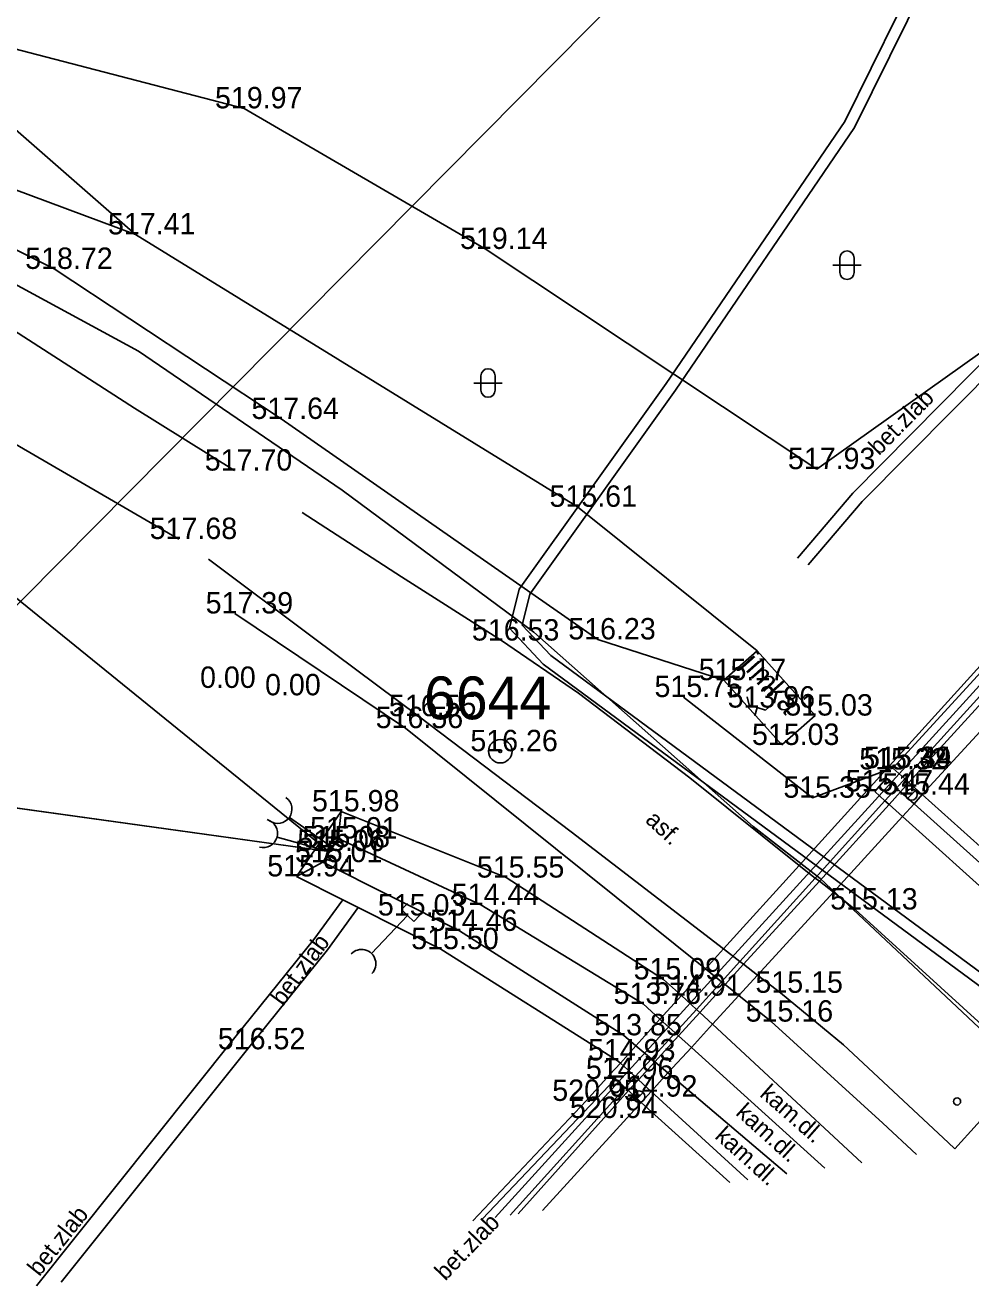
# Model space of a CAD drawing. Extents: x -669393 to -668650, y -1126925 to -1126294.
# Drawn here: x -668824.07 to -668790.91, y -1126881.97 to -1126837.78 of the extents above; entities that cross this region are included whole.
import ezdxf

# ---------------------------------------------------------------- set-up
doc = ezdxf.new("R2010")
doc.units = 0
for name, color, linetype in [('G_Bod_tecka', 7, 'Continuous'), ('G_Bod_vyska', 7, 'Continuous'), ('G_Bodove_pole', 7, 'Continuous'), ('G_Breh_Teren', 7, 'Continuous'), ('G_Budovy-znacky', 7, 'Continuous'), ('G_Budovy_Objekty', 7, 'Continuous'), ('G_Cesty_Schody', 7, 'Continuous'), ('G_Plochy_zpevnene', 7, 'Continuous'), ('G_Popisy_povrchu', 7, 'Continuous'), ('G_Poznamky_odkaz', 7, 'Continuous'), ('G_Site-kanalizace', 7, 'Continuous'), ('G_Z_CHRANICKA-TEPLOVOD_kotovane', 7, 'Continuous'), ('G_Z_ELsilove_nadz_kotovane', 7, 'Continuous'), ('G_Z_ELsilove_podz_kotovane', 7, 'Continuous'), ('G_Z_KANAL_podz_priblizne', 7, 'Continuous'), ('G_Z_SPOJE_podz_kotovane', 7, 'Continuous'), ('G_Zabradli_Svodidla', 7, 'Continuous'), ('G_Zelen-Znacky', 7, 'Continuous'), ('Vrstva 18', 7, 'Continuous')]:
    doc.layers.add(name, color=color, linetype=linetype)

msp = doc.modelspace()

# ---------------------------------------------------------------- linework, layer by layer
at = {"layer": 'G_Bod_tecka'}
for p, q in [((-668816.39, -1126840.69), (-668816.39, -1126840.69)), ((-668820.21, -1126845.11), (-668820.21, -1126845.11)), ((-668807.94, -1126845.62), (-668807.94, -1126845.62)), ((-668823.06, -1126846.32), (-668823.06, -1126846.32)), ((-668815.1, -1126851.58), (-668815.1, -1126851.58)), ((-668816.73, -1126853.39), (-668816.73, -1126853.39)), ((-668796.31, -1126853.34), (-668796.31, -1126853.34)), ((-668804.7, -1126854.66), (-668804.7, -1126854.66)), ((-668818.68, -1126855.79), (-668818.68, -1126855.79)), ((-668816.72, -1126858.4), (-668816.72, -1126858.4)), ((-668807.37, -1126859.35), (-668807.37, -1126859.35)), ((-668803.99, -1126859.31), (-668803.99, -1126859.31)), ((-668799.57, -1126860.74), (-668799.57, -1126860.74)), ((-668817.16, -1126861.01), (-668817.16, -1126861.01)), ((-668814.88, -1126861.27), (-668814.88, -1126861.27)), ((-668800.98, -1126861.33), (-668800.98, -1126861.33)), ((-668798.4, -1126861.7), (-668798.4, -1126861.7)), ((-668810.28, -1126862), (-668810.28, -1126862)), ((-668796.37, -1126861.98), (-668796.37, -1126861.98)), ((-668810.73, -1126862.42), (-668810.73, -1126862.42)), ((-668797.54, -1126863.01), (-668797.54, -1126863.01)), ((-668807.41, -1126863.23), (-668807.41, -1126863.23)), ((-668793.8, -1126863.87), (-668793.8, -1126863.87)), ((-668793.64, -1126863.82), (-668793.64, -1126863.82)), ((-668796.46, -1126864.86), (-668796.46, -1126864.86)), ((-668794.28, -1126864.64), (-668794.28, -1126864.64)), ((-668792.99, -1126864.75), (-668792.99, -1126864.75)), ((-668812.99, -1126865.34), (-668812.99, -1126865.34)), ((-668813.3, -1126866.6), (-668813.3, -1126866.6)), ((-668813.1, -1126866.29), (-668813.1, -1126866.29)), ((-668813.63, -1126867.12), (-668813.63, -1126867.12)), ((-668813.47, -1126866.73), (-668813.47, -1126866.73)), ((-668814.56, -1126867.62), (-668814.56, -1126867.62)), ((-668807.21, -1126867.66), (-668807.21, -1126867.66)), ((-668808.09, -1126868.62), (-668808.09, -1126868.62)), ((-668794.96, -1126868.78), (-668794.96, -1126868.78)), ((-668810.66, -1126868.99), (-668810.66, -1126868.99)), ((-668808.84, -1126869.53), (-668808.84, -1126869.53)), ((-668809.49, -1126870.17), (-668809.49, -1126870.17)), ((-668801.69, -1126871.23), (-668801.69, -1126871.23)), ((-668801.05, -1126871.8), (-668801.05, -1126871.8)), ((-668797.58, -1126871.7), (-668797.58, -1126871.7)), ((-668802.4, -1126872.09), (-668802.4, -1126872.09)), ((-668797.91, -1126872.71), (-668797.91, -1126872.71)), ((-668803.09, -1126873.19), (-668803.09, -1126873.19)), ((-668816.28, -1126873.68), (-668816.28, -1126873.68)), ((-668803.31, -1126874.07), (-668803.31, -1126874.07)), ((-668803.37, -1126874.72), (-668803.37, -1126874.72)), ((-668804.4, -1126875.49), (-668804.4, -1126875.49)), ((-668802.54, -1126875.34), (-668802.54, -1126875.34)), ((-668803.78, -1126876.09), (-668803.78, -1126876.09))]:
    msp.add_line(p, q, dxfattribs=at)
at = {"layer": 'G_Bodove_pole'}
for radius in [0.412, 0.05]:
    msp.add_circle((-668807.41, -1126863.23), radius, dxfattribs=at)
at = {"layer": 'G_Breh_Teren'}
for p, q in [((-668816.39, -1126840.69), (-668826.52, -1126838.07)), ((-668826.53, -1126839.59), (-668820.21, -1126845.11)), ((-668820.21, -1126845.11), (-668831.86, -1126840.79)), ((-668807.94, -1126845.62), (-668816.39, -1126840.69)), ((-668830.36, -1126842.66), (-668823.06, -1126846.32)), ((-668820.21, -1126845.11), (-668804.7, -1126854.66)), ((-668796.31, -1126853.34), (-668807.94, -1126845.62)), ((-668823.06, -1126846.32), (-668815.1, -1126851.58)), ((-668789.24, -1126848.31), (-668796.31, -1126853.34)), ((-668815.1, -1126851.58), (-668803.99, -1126859.31)), ((-668804.7, -1126854.66), (-668798.4, -1126859.71)), ((-668803.99, -1126859.31), (-668799.57, -1126860.74)), ((-668803.37, -1126874.72), (-668803.58, -1126874.58))]:
    msp.add_line(p, q, dxfattribs=at)
at = {"layer": 'G_Budovy-znacky'}
msp.add_circle((-668791.39, -1126875.51), 0.125, dxfattribs=at)
at = {"layer": 'G_Budovy_Objekty'}
for p, q in [((-668793.64, -1126863.82), (-668786.45, -1126855.96)), ((-668793.08, -1126864.33), (-668792.61, -1126864.75)), ((-668792.61, -1126864.75), (-668785.78, -1126870.88)), ((-668803.37, -1126874.72), (-668808.049, -1126879.642)), ((-668802.91, -1126875.13), (-668802.47, -1126875.54)), ((-668802.47, -1126875.54), (-668799.36, -1126878.347))]:
    msp.add_line(p, q, dxfattribs=at)
for points in [[(-668793.64, -1126863.82), (-668793.22, -1126864.2), (-668793.08, -1126864.33)], [(-668803.37, -1126874.72), (-668803.03, -1126875.03), (-668802.91, -1126875.13)]]:
    msp.add_lwpolyline(points, dxfattribs=at)
at = {"layer": 'G_Cesty_Schody'}
for p, q in [((-668813.1, -1126866.29), (-668812.99, -1126865.34)), ((-668813.1, -1126866.29), (-668813.63, -1126867.12)), ((-668813.1, -1126866.29), (-668808.09, -1126868.62)), ((-668813.63, -1126867.12), (-668814.56, -1126867.62)), ((-668813.63, -1126867.12), (-668808.84, -1126869.53)), ((-668812.93, -1126868.44), (-668812.39, -1126868.71)), ((-668808.09, -1126868.62), (-668802.4, -1126872.09)), ((-668808.84, -1126869.53), (-668803.09, -1126873.19)), ((-668802.4, -1126872.09), (-668801.81, -1126872.62)), ((-668803.09, -1126873.19), (-668802.66, -1126873.56)), ((-668801.99, -1126874.12), (-668801.53, -1126874.51)), ((-668801.53, -1126874.51), (-668797.364, -1126878.049))]:
    msp.add_line(p, q, dxfattribs=at)
for points in [[(-668796.029, -1126877.85), (-668800.71, -1126873.62), (-668801.16, -1126873.21), (-668801.28, -1126873.1), (-668801.81, -1126872.62)], [(-668802.66, -1126873.56), (-668802.11, -1126874.02), (-668801.99, -1126874.12)]]:
    msp.add_lwpolyline(points, dxfattribs=at)
at = {"layer": 'G_Plochy_zpevnene'}
for p, q in [((-668789.24, -1126848.31), (-668795.05, -1126854.18)), ((-668788.92, -1126848.62), (-668794.72, -1126854.48)), ((-668795.05, -1126854.18), (-668796.99, -1126856.46)), ((-668794.72, -1126854.48), (-668796.61, -1126856.7)), ((-668796.93, -1126867.24), (-668786.59, -1126855.83)), ((-668793.08, -1126864.33), (-668785.91, -1126856.46)), ((-668785.44, -1126856.91), (-668792.61, -1126864.75)), ((-668798.4, -1126859.71), (-668799.57, -1126860.74)), ((-668796.37, -1126861.98), (-668798.4, -1126859.71)), ((-668797.54, -1126863.01), (-668799.57, -1126860.74)), ((-668796.37, -1126861.98), (-668797.54, -1126863.01)), ((-668794.28, -1126864.64), (-668793.88, -1126864.19)), ((-668793.37, -1126864.65), (-668793.08, -1126864.33)), ((-668793.77, -1126865.1), (-668793.37, -1126864.65)), ((-668792.9, -1126865.07), (-668793.37, -1126864.65)), ((-668792.61, -1126864.75), (-668792.9, -1126865.07)), ((-668814.56, -1126867.62), (-668812.99, -1126865.34)), ((-668812.99, -1126865.34), (-668807.21, -1126867.66)), ((-668796.22, -1126867.79), (-668793.77, -1126865.1)), ((-668793.31, -1126865.52), (-668793.77, -1126865.1)), ((-668792.9, -1126865.07), (-668793.31, -1126865.52)), ((-668786.08, -1126871.21), (-668792.9, -1126865.07)), ((-668793.31, -1126865.52), (-668795.73, -1126868.17)), ((-668786.48, -1126871.66), (-668793.31, -1126865.52)), ((-668799.58, -1126870.16), (-668796.93, -1126867.24)), ((-668814.56, -1126867.62), (-668812.93, -1126868.44)), ((-668807.21, -1126867.66), (-668801.69, -1126871.23)), ((-668798.88, -1126870.7), (-668796.22, -1126867.79)), ((-668795.73, -1126868.17), (-668796.22, -1126867.79)), ((-668813.95, -1126869.83), (-668812.93, -1126868.44)), ((-668795.73, -1126868.17), (-668798.39, -1126871.08)), ((-668794.96, -1126868.78), (-668795.73, -1126868.17)), ((-668813.47, -1126870.19), (-668812.39, -1126868.71)), ((-668812.39, -1126868.71), (-668809.49, -1126870.17)), ((-668816.77, -1126873.33), (-668813.95, -1126869.83)), ((-668813.47, -1126870.19), (-668816.28, -1126873.68)), ((-668809.49, -1126870.17), (-668803.31, -1126874.07)), ((-668798.39, -1126871.08), (-668798.88, -1126870.7)), ((-668797.58, -1126871.7), (-668798.39, -1126871.08)), ((-668801.69, -1126871.23), (-668801.06, -1126871.79)), ((-668801.81, -1126872.62), (-668801.06, -1126871.79)), ((-668801.16, -1126873.21), (-668800.41, -1126872.39)), ((-668802.66, -1126873.56), (-668801.81, -1126872.62)), ((-668799.97, -1126872.8), (-668800.71, -1126873.62)), ((-668823.679, -1126881.972), (-668816.77, -1126873.33)), ((-668801.99, -1126874.12), (-668801.16, -1126873.21)), ((-668822.814, -1126881.843), (-668816.28, -1126873.68)), ((-668800.71, -1126873.62), (-668801.53, -1126874.51)), ((-668803.31, -1126874.07), (-668803.2, -1126874.17)), ((-668802.56, -1126874.75), (-668801.99, -1126874.12)), ((-668801.53, -1126874.51), (-668802.12, -1126875.16)), ((-668788.89, -1126874.32), (-668791.47, -1126877.17)), ((-668802.91, -1126875.13), (-668802.56, -1126874.75)), ((-668802.12, -1126875.16), (-668802.56, -1126874.75)), ((-668804.4, -1126875.49), (-668808.376, -1126879.691)), ((-668802.47, -1126875.54), (-668805.934, -1126879.327)), ((-668803.78, -1126876.09), (-668802.91, -1126875.13)), ((-668802.12, -1126875.16), (-668802.47, -1126875.54)), ((-668798.734, -1126878.253), (-668802.12, -1126875.16)), ((-668803.78, -1126876.09), (-668806.788, -1126879.454))]:
    msp.add_line(p, q, dxfattribs=at)
for points in [[(-668898.95, -1126821.9), (-668887.43, -1126826.31), (-668875.91, -1126830.71), (-668875.01, -1126831.01), (-668874.15, -1126831.24), (-668872.51, -1126831.53), (-668871.04, -1126831.69), (-668865.85, -1126831.96), (-668864.56, -1126832.08), (-668863.6, -1126832.21), (-668862.2, -1126832.5), (-668860.82, -1126832.92), (-668858.11, -1126834.02), (-668855.45, -1126835.23), (-668851.15, -1126837.23), (-668849.02, -1126838.26), (-668846.94, -1126839.39), (-668832.81, -1126847.59), (-668818.68, -1126855.79)], [(-668816.73, -1126853.39), (-668820.24, -1126851.2), (-668832.45, -1126843.34), (-668835.52, -1126841.43), (-668837.85, -1126840.03), (-668841.38, -1126838.02), (-668844.97, -1126836.12), (-668846.78, -1126835.28), (-668849.58, -1126834.19), (-668852.39, -1126833.11)], [(-668814.36, -1126854.86), (-668810.87, -1126857.11), (-668807.37, -1126859.35), (-668804.67, -1126861.19), (-668800.76, -1126864.16), (-668796.93, -1126867.24)], [(-668817.64, -1126856.5), (-668813.96, -1126859.25), (-668810.28, -1126862), (-668804.92, -1126866.06), (-668799.58, -1126870.16)], [(-668793.37, -1126864.65), (-668793.51, -1126864.52), (-668793.88, -1126864.19)], [(-668793.77, -1126865.1), (-668793.92, -1126864.97), (-668794.28, -1126864.64)], [(-668796.22, -1126867.79), (-668796.37, -1126867.68), (-668796.93, -1126867.24)], [(-668794.96, -1126868.78), (-668788.96, -1126874.25), (-668788.89, -1126874.32)], [(-668801.06, -1126871.79), (-668800.21, -1126870.86), (-668799.58, -1126870.16)], [(-668798.88, -1126870.7), (-668799.01, -1126870.6), (-668799.58, -1126870.16)], [(-668800.41, -1126872.39), (-668799.52, -1126871.41), (-668798.88, -1126870.7)], [(-668798.39, -1126871.08), (-668799.04, -1126871.79), (-668799.97, -1126872.8)], [(-668801.06, -1126871.79), (-668800.53, -1126872.28), (-668800.41, -1126872.39), (-668799.97, -1126872.8), (-668794.734, -1126877.657)], [(-668797.58, -1126871.7), (-668795.37, -1126873.52), (-668791.7, -1126876.95), (-668791.47, -1126877.17)], [(-668804.4, -1126875.49), (-668803.58, -1126874.58), (-668803.2, -1126874.17), (-668802.66, -1126873.56)], [(-668802.56, -1126874.75), (-668802.68, -1126874.64), (-668803.2, -1126874.17)], [(-668791.47, -1126877.17), (-668791.471, -1126877.171)], [(-668791.47, -1126877.17), (-668791.469, -1126877.171)]]:
    msp.add_lwpolyline(points, dxfattribs=at)
at = {"layer": 'G_Site-kanalizace'}
for p, q in [((-668798.752, -1126861.318), (-668798.686, -1126861.611)), ((-668798.686, -1126861.611), (-668798.4, -1126861.7)), ((-668798.489, -1126861.986), (-668798.4, -1126861.7)), ((-668798.4, -1126861.7), (-668798.114, -1126861.789)), ((-668797.893, -1126861.586), (-668798.114, -1126861.789)), ((-668814.807, -1126865.549), (-668813.3, -1126866.6)), ((-668815.241, -1126866.243), (-668813.47, -1126866.73)), ((-668813.472, -1126866.846), (-668813.3, -1126866.6)), ((-668813.39, -1126866.441), (-668813.47, -1126866.73)), ((-668813.101, -1126866.52), (-668813.39, -1126866.441)), ((-668813.128, -1126866.354), (-668813.3, -1126866.6)), ((-668812.882, -1126866.526), (-668813.128, -1126866.354)), ((-668813.55, -1126867.019), (-668813.47, -1126866.73)), ((-668813.26, -1126867.099), (-668813.55, -1126867.019)), ((-668813.226, -1126867.018), (-668813.472, -1126866.846)), ((-668810.67, -1126868.566), (-668810.877, -1126868.783)), ((-668810.877, -1126868.783), (-668810.66, -1126868.99)), ((-668811.929, -1126870.318), (-668810.66, -1126868.99)), ((-668810.443, -1126869.197), (-668810.66, -1126868.99)), ((-668810.236, -1126868.98), (-668810.443, -1126869.197))]:
    msp.add_line(p, q, dxfattribs=at)
for points in [[(-668792.849, -1126864.609), (-668792.99, -1126864.75), (-668793.132, -1126864.892)], [(-668802.399, -1126875.199), (-668802.54, -1126875.34), (-668802.682, -1126875.482)]]:
    msp.add_lwpolyline(points, dxfattribs=at)
for centre in [(-668792.99, -1126864.751), (-668802.54, -1126875.341)]:
    msp.add_circle(centre, 0.2, dxfattribs=at)
for centre, start, end in [((-668815.217, -1126865.263), 235.0999, 55.0999), ((-668815.723, -1126866.111), 254.6167, 74.6167), ((-668812.274, -1126870.68), 316.2931, 136.2931)]:
    msp.add_arc(centre, 0.5, start, end, dxfattribs=at)
at = {"layer": 'G_Z_CHRANICKA-TEPLOVOD_kotovane'}
msp.add_lwpolyline([(-668798.54, -1126865.87), (-668796.19, -1126867.69), (-668788.9, -1126874.54), (-668786.479, -1126876.427)], dxfattribs=at)
at = {"layer": 'G_Z_ELsilove_nadz_kotovane'}
msp.add_lwpolyline([(-668760.642, -1126791.685), (-668778.872, -1126810.991), (-668779.891, -1126812.071), (-668803.039, -1126836.585), (-668840.228, -1126874.108)], dxfattribs=at)
at = {"layer": 'G_Z_ELsilove_podz_kotovane'}
for points in [[(-668689.689, -1126700.721), (-668717.926, -1126737.102), (-668731.142, -1126751.223), (-668740.945, -1126761.054), (-668764.235, -1126785.249), (-668764.468, -1126785.599), (-668771.608, -1126796.321), (-668779.891, -1126812.071), (-668782.816, -1126817.632), (-668791.63, -1126833.665), (-668795.332, -1126841.155), (-668801.598, -1126850.336), (-668806.75, -1126857.548), (-668807.082, -1126858.921), (-668805.909, -1126860.176), (-668789.068, -1126872.587), (-668784.608, -1126876.148)], [(-668689.548, -1126701.19), (-668717.622, -1126737.362), (-668730.854, -1126751.501), (-668740.659, -1126761.334), (-668763.921, -1126785.501), (-668764.234, -1126785.971), (-668771.264, -1126796.525), (-668778.872, -1126810.991), (-668782.464, -1126817.822), (-668791.276, -1126833.851), (-668794.986, -1126841.357), (-668801.27, -1126850.566), (-668806.38, -1126857.718), (-668806.642, -1126858.805), (-668805.641, -1126859.876), (-668788.824, -1126872.269), (-668784.068, -1126876.067)]]:
    msp.add_lwpolyline(points, dxfattribs=at)
at = {"layer": 'G_Z_KANAL_podz_priblizne'}
for points in [[(-668885.68, -1126828.44), (-668837.62, -1126847.14), (-668813.42, -1126866.74)], [(-668886.5, -1126855.54), (-668866, -1126860.75), (-668858.24, -1126860.51), (-668813.42, -1126866.74)]]:
    msp.add_lwpolyline(points, dxfattribs=at)
at = {"layer": 'G_Z_SPOJE_podz_kotovane'}
msp.add_lwpolyline([(-668786.479, -1126876.427), (-668788.9, -1126874.54), (-668796.19, -1126867.69), (-668798.54, -1126865.87), (-668806.24, -1126859.05), (-668812.96, -1126854.08), (-668820.1, -1126849.2), (-668830.47, -1126843.58), (-668835.92, -1126839.89), (-668842.7, -1126836.35), (-668847.77, -1126834.2), (-668848.41, -1126834.08), (-668850.82, -1126839.03), (-668851.48, -1126838.79), (-668859.49, -1126835.98)], dxfattribs=at)
at = {"layer": 'G_Zabradli_Svodidla'}
for p, q in [((-668786.4, -1126856.3), (-668793.42, -1126864.02)), ((-668786.08, -1126856.31), (-668793.22, -1126864.2)), ((-668816.72, -1126858.4), (-668810.73, -1126862.42)), ((-668800.98, -1126861.33), (-668796.46, -1126864.86)), ((-668793.42, -1126864.02), (-668803.26, -1126874.82)), ((-668796.46, -1126864.86), (-668793.8, -1126863.87)), ((-668793.8, -1126863.87), (-668793.64, -1126863.82)), ((-668803.26, -1126874.82), (-668807.588, -1126879.573)), ((-668803.03, -1126875.03), (-668807.065, -1126879.495))]:
    msp.add_line(p, q, dxfattribs=at)
for points in [[(-668810.73, -1126862.42), (-668805.47, -1126866.64), (-668800.21, -1126870.86)], [(-668793.22, -1126864.2), (-668793.51, -1126864.52), (-668793.92, -1126864.97), (-668796.37, -1126867.68), (-668799.01, -1126870.6), (-668799.65, -1126871.31), (-668800.53, -1126872.28), (-668801.28, -1126873.1), (-668802.11, -1126874.02), (-668802.68, -1126874.64), (-668803.03, -1126875.03)], [(-668800.21, -1126870.86), (-668799.65, -1126871.31), (-668799.52, -1126871.41), (-668799.04, -1126871.79), (-668797.91, -1126872.71), (-668793.99, -1126876.27), (-668792.817, -1126877.371)]]:
    msp.add_lwpolyline(points, dxfattribs=at)
at = {"layer": 'G_Zelen-Znacky'}
for p, q in [((-668795.5, -1126846.44), (-668795.5, -1126845.94)), ((-668795, -1126846.44), (-668795, -1126845.94)), ((-668794.75, -1126846.19), (-668795.75, -1126846.19)), ((-668807.34, -1126850.32), (-668808.34, -1126850.32)), ((-668808.09, -1126850.57), (-668808.09, -1126850.07)), ((-668807.59, -1126850.57), (-668807.59, -1126850.07))]:
    msp.add_line(p, q, dxfattribs=at)
for centre, start, end in [((-668795.25, -1126845.94), 0, 180), ((-668795.25, -1126846.44), 180, 0), ((-668807.84, -1126850.07), 0, 180), ((-668807.84, -1126850.57), 180, 0)]:
    msp.add_arc(centre, 0.25, start, end, dxfattribs=at)
at = {"layer": 'Vrstva 18'}
for points in [[(-668885.68, -1126828.44), (-668837.62, -1126847.14), (-668813.42, -1126866.74)], [(-668885.68, -1126828.44), (-668837.62, -1126847.14), (-668813.42, -1126866.74)], [(-668886.5, -1126855.537), (-668866, -1126860.75), (-668858.241, -1126860.513), (-668813.42, -1126866.74)], [(-668886.5, -1126855.537), (-668866, -1126860.75), (-668858.241, -1126860.513), (-668813.42, -1126866.74)]]:
    msp.add_lwpolyline(points, dxfattribs=at)

# ---------------------------------------------------------------- texts
at = {"layer": 'G_Bod_vyska'}
for s, p in [('519.97', (-668817.416, -1126840.69)), ('517.41', (-668821.171, -1126845.11)), ('519.14', (-668808.823, -1126845.62)), ('518.72', (-668824.072, -1126846.32)), ('517.64', (-668816.136, -1126851.58)), ('517.93', (-668797.324, -1126853.34)), ('517.70', (-668817.774, -1126853.39)), ('515.61', (-668805.684, -1126854.66)), ('517.68', (-668819.706, -1126855.79)), ('517.39', (-668817.744, -1126858.4)), ('516.53', (-668808.406, -1126859.35)), ('516.23', (-668805.026, -1126859.31)), ('515.17', (-668800.451, -1126860.74)), ('0.00', (-668817.94, -1126861.01)), ('0.00', (-668815.66, -1126861.27)), ('515.75', (-668802.002, -1126861.33)), ('513.96', (-668799.438, -1126861.7)), ('516.55', (-668811.316, -1126862)), ('515.03', (-668797.414, -1126861.98)), ('516.56', (-668811.78, -1126862.42)), ('515.03', (-668798.584, -1126863.01)), ('516.26', (-668808.46, -1126863.23)), ('515.32', (-668794.822, -1126863.87)), ('515.39', (-668794.662, -1126863.82)), ('515.44', (-668794.652, -1126863.82)), ('515.47', (-668795.302, -1126864.64)), ('515.44', (-668794.012, -1126864.75)), ('515.35', (-668797.482, -1126864.86)), ('515.98', (-668814.014, -1126865.34)), ('515.08', (-668814.344, -1126866.6)), ('515.01', (-668814.082, -1126866.29)), ('515.06', (-668814.528, -1126866.73)), ('515.01', (-668814.612, -1126867.12)), ('515.94', (-668815.584, -1126867.62)), ('515.55', (-668808.232, -1126867.66)), ('514.44', (-668809.112, -1126868.62)), ('515.13', (-668795.841, -1126868.78)), ('515.03', (-668811.704, -1126868.99)), ('514.46', (-668809.876, -1126869.53)), ('515.50', (-668810.534, -1126870.17)), ('515.09', (-668802.736, -1126871.23)), ('514.91', (-668802.013, -1126871.8)), ('515.15', (-668798.461, -1126871.7)), ('513.76', (-668803.436, -1126872.09)), ('515.16', (-668798.804, -1126872.71)), ('513.85', (-668804.112, -1126873.19)), ('516.52', (-668817.316, -1126873.68)), ('514.93', (-668804.334, -1126874.07)), ('514.96', (-668804.408, -1126874.72)), ('514.92', (-668803.564, -1126875.34)), ('520.95', (-668805.588, -1126875.49)), ('520.94', (-668804.968, -1126876.09))]:
    msp.add_text(s, height=0.75, dxfattribs=at).set_placement(p)
at = {"layer": 'G_Bodove_pole'}
msp.add_text('6644', height=1.5, dxfattribs=at).set_placement((-668810.085, -1126862.11))
at = {"layer": 'G_Popisy_povrchu'}
for s, rotation, p in [('bet.zlab', 45.2945, (-668794.132, -1126852.889)), ('asf.', 317.1265, (-668802.356, -1126865.688)), ('bet.zlab', 53.7445, (-668815.03, -1126872.192)), ('kam.dl.', 318.6411, (-668798.342, -1126875.302)), ('kam.dl.', 317.915, (-668799.186, -1126875.953)), ('kam.dl.', 317.915, (-668799.916, -1126876.773)), ('bet.zlab', 51.3269, (-668823.578, -1126881.672)), ('bet.zlab', 46.0947, (-668809.338, -1126881.821))]:
    msp.add_text(s, height=0.6, rotation=rotation, dxfattribs=at).set_placement(p)
at = {"layer": 'G_Poznamky_odkaz'}
msp.add_text('jímka', height=0.75, rotation=311.8054, dxfattribs=at).set_placement((-668799.003, -1126860.201))

doc.saveas('drawing.dxf')
